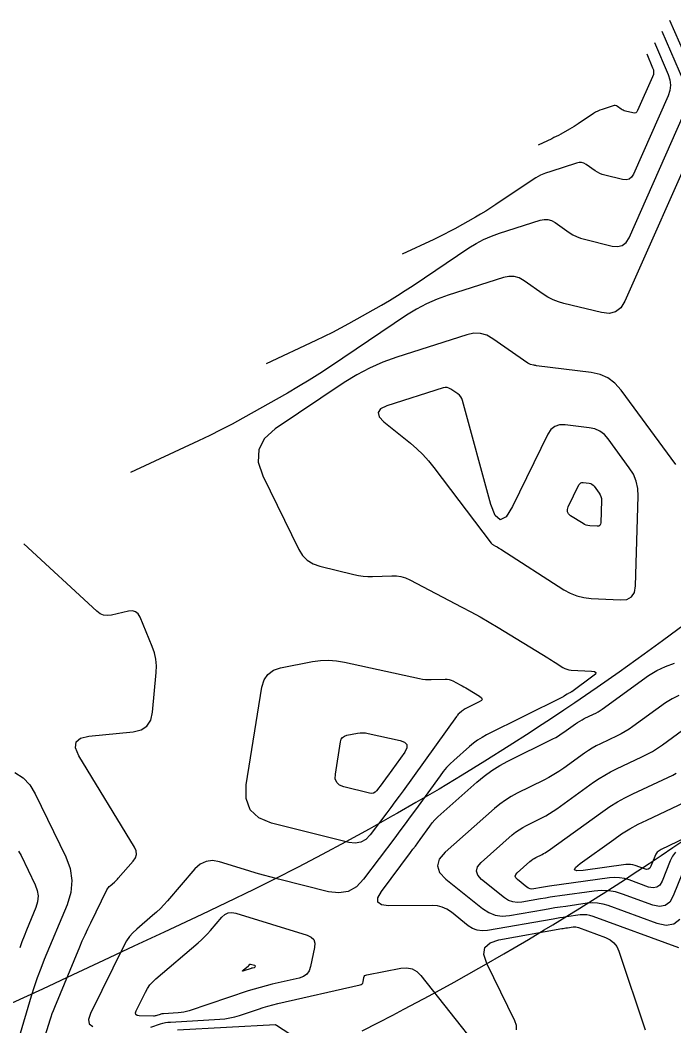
# Model space of a CAD drawing. Extents: x 1354696 to 1366163, y 660729 to 670380.
# Drawn here: x 1360928 to 1361025.2, y 664959.9 to 665109.4 of the extents above; entities that cross this region are included whole.
import ezdxf

# ---------------------------------------------------------------- set-up
doc = ezdxf.new("R2010")
doc.units = 0
doc.layers.add('R_Contours', color=7, linetype='Continuous')
doc.layers.add('R_Fin Surface Annot', color=7, linetype='Continuous')

msp = doc.modelspace()

# ---------------------------------------------------------------- linework, layer by layer
at = {"layer": 'R_Contours'}
for points in [[(1361024.56, 665109.39), (1361028.98, 665099.25)], [(1361026.67, 665100.27), (1361023.43, 665107.71)], [(1361022.29, 665106.04), (1361024.35, 665101.29), (1361024.61, 665100.5), (1361024.7, 665099.71), (1361024.61, 665098.93), (1361024.34, 665098.14), (1361019.17, 665086.5), (1361018.89, 665086.05), (1361018.53, 665085.77), (1361018.09, 665085.65), (1361017.56, 665085.71), (1361014.94, 665086.34), (1361014.55, 665086.45), (1361014.18, 665086.6), (1361013.83, 665086.78), (1361013.49, 665087), (1361012.17, 665087.93), (1361011.83, 665088.11), (1361011.48, 665088.21), (1361011.11, 665088.22), (1361010.74, 665088.15), (1361006.88, 665086.91), (1361006.13, 665086.64), (1361005.39, 665086.32), (1361004.68, 665085.95), (1361004, 665085.52), (1360998.71, 665081.96), (1360997.97, 665081.48), (1360997.23, 665081.01), (1360996.47, 665080.56), (1360995.71, 665080.12), (1360992.62, 665078.37), (1360991.86, 665077.95), (1360991.09, 665077.55), (1360990.32, 665077.16), (1360989.53, 665076.78), (1360984.81, 665074.58)], [(1361021.15, 665104.36), (1361022.04, 665102.32), (1361022.15, 665101.98), (1361022.19, 665101.64), (1361022.15, 665101.3), (1361022.04, 665100.96), (1361019.81, 665095.94), (1361019.69, 665095.75), (1361019.53, 665095.63), (1361019.34, 665095.58), (1361019.11, 665095.6), (1361017.98, 665095.88), (1361017.82, 665095.92), (1361017.66, 665095.99), (1361017.51, 665096.06), (1361017.36, 665096.16), (1361016.79, 665096.56), (1361016.65, 665096.64), (1361016.49, 665096.68), (1361016.34, 665096.69), (1361016.17, 665096.65), (1361014.51, 665096.12), (1361014.19, 665096), (1361013.87, 665095.87), (1361013.56, 665095.7), (1361013.27, 665095.52), (1361010.99, 665093.99), (1361010.67, 665093.78), (1361010.35, 665093.58), (1361010.03, 665093.38), (1361009.7, 665093.19), (1361008.37, 665092.44), (1361008.04, 665092.26), (1361007.71, 665092.09), (1361007.37, 665091.92), (1361007.04, 665091.76), (1361005, 665090.81)], [(1360964.62, 665058.36), (1360972.03, 665061.81), (1360973.26, 665062.4), (1360974.48, 665063.01), (1360975.68, 665063.65), (1360976.88, 665064.31), (1360981.72, 665067.04), (1360982.92, 665067.73), (1360984.1, 665068.44), (1360985.27, 665069.18), (1360986.42, 665069.94), (1360994.73, 665075.52), (1360995.8, 665076.19), (1360996.91, 665076.77), (1360998.06, 665077.28), (1360999.25, 665077.71), (1361005.3, 665079.64), (1361005.89, 665079.76), (1361006.47, 665079.75), (1361007.02, 665079.59), (1361007.55, 665079.29), (1361009.62, 665077.84), (1361010.15, 665077.5), (1361010.71, 665077.22), (1361011.29, 665076.99), (1361011.89, 665076.81), (1361016.01, 665075.81), (1361016.83, 665075.73), (1361017.53, 665075.9), (1361018.1, 665076.35), (1361018.53, 665077.05), (1361026.65, 665095.32)], [(1361028.95, 665092.49), (1361017.89, 665067.61), (1361017.3, 665066.65), (1361016.53, 665066.04), (1361015.58, 665065.8), (1361014.45, 665065.91), (1361008.84, 665067.28), (1361008.02, 665067.52), (1361007.23, 665067.83), (1361006.47, 665068.22), (1361005.75, 665068.68), (1361002.92, 665070.66), (1361002.2, 665071.07), (1361001.45, 665071.28), (1361000.67, 665071.3), (1360999.86, 665071.13), (1360991.62, 665068.5), (1360990, 665067.92), (1360988.44, 665067.23), (1360986.92, 665066.43), (1360985.46, 665065.52), (1360974.14, 665057.92), (1360972.57, 665056.88), (1360970.98, 665055.88), (1360969.37, 665054.91), (1360967.74, 665053.96), (1360961.13, 665050.24), (1360959.51, 665049.34), (1360957.86, 665048.48), (1360956.21, 665047.64), (1360954.53, 665046.84), (1360944.42, 665042.13)], [(1361025.48, 665043.34), (1361017.34, 665054.41), (1361016.44, 665055.43), (1361015.4, 665056.2), (1361014.22, 665056.73), (1361012.9, 665057.02), (1361004.76, 665058.02), (1361004.65, 665058.04), (1361004.54, 665058.05), (1361004.43, 665058.08), (1361004.32, 665058.1), (1361003.89, 665058.21), (1361003.78, 665058.24), (1361003.68, 665058.28), (1361003.58, 665058.33), (1361003.49, 665058.39), (1360998.3, 665062.03), (1360997.39, 665062.54), (1360996.44, 665062.81), (1360995.45, 665062.84), (1360994.43, 665062.62), (1360983.99, 665059.29), (1360981.94, 665058.56), (1360979.96, 665057.68), (1360978.04, 665056.67), (1360976.19, 665055.52), (1360965.93, 665048.63), (1360964.32, 665047.19), (1360963.48, 665045.55), (1360963.39, 665043.7), (1360964.07, 665041.65), (1360969.43, 665030.73), (1360969.99, 665029.83), (1360970.7, 665029.11), (1360971.55, 665028.57), (1360972.55, 665028.22), (1360977.61, 665026.98), (1360978.3, 665026.84), (1360979, 665026.74), (1360979.7, 665026.7), (1360980.41, 665026.7), (1360983.24, 665026.81), (1360983.94, 665026.8), (1360984.62, 665026.69), (1360985.28, 665026.5), (1360985.92, 665026.21), (1360993.67, 665022.16), (1360995.03, 665021.43), (1360996.39, 665020.68), (1360997.73, 665019.91), (1360999.07, 665019.11), (1361006.45, 665014.6), (1361006.73, 665014.43), (1361007.01, 665014.26), (1361007.29, 665014.08), (1361007.57, 665013.9), (1361008.69, 665013.19), (1361008.97, 665013.03), (1361009.27, 665012.91), (1361009.58, 665012.83), (1361009.91, 665012.79), (1361012.94, 665012.64), (1361013.41, 665012.57), (1361013.61, 665012.42), (1361013.53, 665012.18), (1361013.17, 665011.86), (1361010, 665009.57), (1361009.94, 665009.53), (1361009.88, 665009.49), (1361009.81, 665009.45), (1361009.75, 665009.42), (1361009.48, 665009.29), (1361009.41, 665009.26), (1361009.34, 665009.22), (1361009.28, 665009.19), (1361009.22, 665009.14), (1361008.88, 665008.9), (1361008.8, 665008.85), (1361008.72, 665008.8), (1361008.64, 665008.75), (1361008.56, 665008.7), (1360997.35, 665003.14), (1360996.67, 665002.77), (1360996.02, 665002.36), (1360995.4, 665001.91), (1360994.81, 665001.42), (1360992.49, 664999.37), (1360991.93, 664998.85), (1360991.39, 664998.29), (1360990.89, 664997.71), (1360990.43, 664997.09), (1360986.77, 664992.02), (1360986.01, 664990.97), (1360985.24, 664989.92), (1360984.47, 664988.88), (1360983.69, 664987.84), (1360979.07, 664981.69), (1360978, 664980.58), (1360976.77, 664979.9), (1360975.39, 664979.66), (1360973.85, 664979.84), (1360966.4, 664981.72), (1360965.3, 664982), (1360964.2, 664982.3), (1360963.11, 664982.61), (1360962.02, 664982.94), (1360957.66, 664984.28), (1360956.61, 664984.47), (1360955.65, 664984.35), (1360954.78, 664983.94), (1360953.99, 664983.23), (1360949.91, 664978.5), (1360949.39, 664977.92), (1360948.85, 664977.36), (1360948.29, 664976.82), (1360947.7, 664976.31), (1360945.33, 664974.28), (1360944.77, 664973.75), (1360944.27, 664973.18), (1360943.83, 664972.55), (1360943.46, 664971.88), (1360938.46, 664961.77), (1360938.15, 664960.86), (1360938.26, 664960.2), (1360938.8, 664959.79)], [(1360931.79, 664958.56), (1360932.46, 664960.78), (1360932.61, 664961.26), (1360932.77, 664961.74), (1360932.95, 664962.21), (1360933.14, 664962.68), (1360936.86, 664971.64), (1360937.25, 664972.54), (1360937.65, 664973.44), (1360938.06, 664974.33), (1360938.49, 664975.21), (1360940.91, 664980.11), (1360941.01, 664980.29), (1360941.13, 664980.45), (1360941.26, 664980.6), (1360941.4, 664980.74), (1360942.02, 664981.27), (1360942.17, 664981.4), (1360942.32, 664981.54), (1360942.46, 664981.69), (1360942.59, 664981.84), (1360944.82, 664984.41), (1360945.14, 664984.9), (1360945.28, 664985.4), (1360945.23, 664985.92), (1360944.99, 664986.46), (1360936.75, 665000.04), (1360936.24, 665001.21), (1360936.32, 665002.1), (1360936.98, 665002.68), (1360938.23, 665002.98), (1360944.82, 665003.61), (1360945.99, 665003.89), (1360946.86, 665004.46), (1360947.43, 665005.33), (1360947.7, 665006.51), (1360948.23, 665012.43), (1360948.26, 665013.42), (1360948.18, 665014.39), (1360947.97, 665015.35), (1360947.65, 665016.28), (1360945.85, 665020.64), (1360945.56, 665021.14), (1360945.17, 665021.46), (1360944.69, 665021.59), (1360944.11, 665021.54), (1360941.6, 665020.95), (1360940.99, 665020.88), (1360940.42, 665020.95), (1360939.89, 665021.17), (1360939.4, 665021.53), (1360928.55, 665031.57)], [(1361025.93, 664971.51), (1361013.2, 664976.18), (1361012.72, 664976.32), (1361012.23, 664976.4), (1361011.74, 664976.43), (1361011.24, 664976.39), (1361009.23, 664976.1), (1361008.73, 664976.03), (1361008.23, 664975.95), (1361007.73, 664975.87), (1361007.23, 664975.79), (1360997.47, 664974.07), (1360996.7, 664974.01), (1360995.97, 664974.11), (1360995.28, 664974.37), (1360994.63, 664974.79), (1360992.11, 664976.81), (1360991.46, 664977.25), (1360990.77, 664977.56), (1360990.03, 664977.75), (1360989.24, 664977.81), (1360982.79, 664977.77), (1360981.71, 664977.9), (1360981.18, 664978.3), (1360981.18, 664978.96), (1360981.72, 664979.9), (1360986.04, 664985.66), (1360986.41, 664986.15), (1360986.77, 664986.64), (1360987.13, 664987.13), (1360987.49, 664987.62), (1360988.91, 664989.59), (1360989.28, 664990.07), (1360989.67, 664990.53), (1360990.09, 664990.97), (1360990.53, 664991.39), (1360995.92, 664996.15), (1360997, 664997.04), (1360998.12, 664997.86), (1360999.3, 664998.59), (1361000.53, 664999.26), (1361007.2, 665002.57), (1361007.63, 665002.79), (1361008.04, 665003.03), (1361008.45, 665003.29), (1361008.84, 665003.56), (1361010.57, 665004.8), (1361010.88, 665005.01), (1361011.21, 665005.21), (1361011.54, 665005.4), (1361011.87, 665005.57), (1361013.25, 665006.21), (1361013.59, 665006.38), (1361013.92, 665006.57), (1361014.24, 665006.77), (1361014.55, 665006.98), (1361021.44, 665011.96), (1361022.66, 665012.73), (1361023.93, 665013.34), (1361025.28, 665013.79)], [(1361025.95, 665009), (1361024.93, 665008.52), (1361023.96, 665007.9), (1361019.1, 665004.39), (1361018.54, 665004), (1361017.96, 665003.64), (1361017.36, 665003.31), (1361016.75, 665003.01), (1361014.27, 665001.84), (1361013.66, 665001.53), (1361013.07, 665001.2), (1361012.49, 665000.84), (1361011.92, 665000.45), (1361008.81, 664998.22), (1361008.09, 664997.73), (1361007.36, 664997.27), (1361006.61, 664996.84), (1361005.84, 664996.43), (1361001.91, 664994.48), (1361001.01, 664994), (1361000.15, 664993.46), (1360999.33, 664992.86), (1360998.55, 664992.22), (1360991.18, 664985.7), (1360990.31, 664984.68), (1360990.04, 664983.68), (1360990.36, 664982.69), (1360991.27, 664981.72), (1360996.74, 664977.34), (1360997.66, 664976.74), (1360998.64, 664976.37), (1360999.67, 664976.22), (1361000.77, 664976.31), (1361005.94, 664977.22), (1361006.73, 664977.35), (1361007.52, 664977.48), (1361008.31, 664977.61), (1361009.11, 664977.72), (1361012.29, 664978.17), (1361013.08, 664978.23), (1361013.86, 664978.2), (1361014.62, 664978.06), (1361015.38, 664977.84), (1361022.68, 664975.16), (1361024.03, 664974.87), (1361025.17, 664975.08), (1361026.08, 664975.78)], [(1361027.11, 664984.23), (1361025.1, 664979.21), (1361024.59, 664978.31), (1361023.91, 664977.79), (1361023.07, 664977.63), (1361022.06, 664977.85), (1361017.57, 664979.5), (1361016.53, 664979.81), (1361015.48, 664979.99), (1361014.41, 664980.03), (1361013.33, 664979.95), (1361008.23, 664979.23), (1361007.52, 664979.13), (1361006.81, 664979.02), (1361006.1, 664978.9), (1361005.39, 664978.78), (1361002.57, 664978.28), (1361001.88, 664978.23), (1361001.23, 664978.32), (1361000.61, 664978.55), (1361000.03, 664978.93), (1360996.6, 664981.68), (1360996.03, 664982.29), (1360995.83, 664982.92), (1360996, 664983.55), (1360996.54, 664984.19), (1361001.17, 664988.28), (1361001.66, 664988.69), (1361002.18, 664989.06), (1361002.72, 664989.4), (1361003.28, 664989.7), (1361005.58, 664990.84), (1361006.15, 664991.14), (1361006.7, 664991.46), (1361007.25, 664991.8), (1361007.77, 664992.16), (1361013.27, 664996.11), (1361014.09, 664996.67), (1361014.93, 664997.19), (1361015.79, 664997.67), (1361016.67, 664998.11), (1361020.42, 664999.87), (1361021.22, 665000.28), (1361022, 665000.71), (1361022.77, 665001.19), (1361023.51, 665001.69), (1361026.48, 665003.85)], [(1360927.23, 664997.58), (1360928.45, 664996.78), (1360929.46, 664995.72), (1360930.26, 664994.41), (1360934.79, 664985.04), (1360935.44, 664983.28), (1360935.69, 664981.5), (1360935.54, 664979.71), (1360934.99, 664977.91), (1360931.6, 664969.75), (1360931.06, 664968.41), (1360930.56, 664967.06), (1360930.09, 664965.69), (1360929.66, 664964.32), (1360927.75, 664957.94)], [(1361025.45, 664985.73), (1361024.99, 664985.14), (1361024.64, 664984.45), (1361023.43, 664981.43), (1361023.1, 664980.84), (1361022.65, 664980.5), (1361022.1, 664980.4), (1361021.44, 664980.54), (1361018.57, 664981.59), (1361017.85, 664981.81), (1361017.12, 664981.93), (1361016.38, 664981.96), (1361015.63, 664981.9), (1361006.68, 664980.65), (1361006.39, 664980.61), (1361006.1, 664980.56), (1361005.81, 664980.51), (1361005.52, 664980.46), (1361004.36, 664980.26), (1361004.08, 664980.24), (1361003.82, 664980.28), (1361003.57, 664980.37), (1361003.33, 664980.52), (1361001.93, 664981.65), (1361001.69, 664981.9), (1361001.61, 664982.15), (1361001.68, 664982.41), (1361001.9, 664982.67), (1361003.79, 664984.34), (1361004, 664984.51), (1361004.21, 664984.66), (1361004.43, 664984.8), (1361004.66, 664984.92), (1361005.6, 664985.39), (1361005.83, 664985.51), (1361006.05, 664985.64), (1361006.28, 664985.78), (1361006.49, 664985.93), (1361014.62, 664991.77), (1361015.69, 664992.5), (1361016.79, 664993.18), (1361017.91, 664993.8), (1361019.07, 664994.38), (1361025.04, 664997.19), (1361025.56, 664997.45)], [(1361032.82, 664990.66), (1361023.31, 664986.12), (1361022.99, 664985.93), (1361022.72, 664985.7), (1361022.51, 664985.42), (1361022.34, 664985.09), (1361021.76, 664983.65), (1361021.6, 664983.37), (1361021.39, 664983.21), (1361021.13, 664983.16), (1361020.81, 664983.23), (1361019.45, 664983.73), (1361019.11, 664983.83), (1361018.76, 664983.89), (1361018.41, 664983.9), (1361018.05, 664983.88), (1361011.69, 664982.98), (1361010.78, 664982.93), (1361010.4, 664983.08), (1361010.56, 664983.45), (1361011.26, 664984.04), (1361016.26, 664987.63), (1361017.43, 664988.43), (1361018.64, 664989.18), (1361019.88, 664989.87), (1361021.15, 664990.5), (1361029.65, 664994.51)], [(1360927.75, 664985.87), (1360928.14, 664985.24), (1360930.25, 664980.87), (1360930.56, 664980.04), (1360930.67, 664979.21), (1360930.6, 664978.36), (1360930.34, 664977.52), (1360928.93, 664974.12), (1360928.59, 664973.26), (1360928.27, 664972.4), (1360927.97, 664971.53)], [(1361001.78, 664959.32), (1361001.8, 664959.96), (1361001.57, 664960.65), (1360997.39, 664969.17), (1360996.96, 664970.5), (1360997.11, 664971.54), (1360997.86, 664972.27), (1360999.19, 664972.71), (1361008.52, 664974.36), (1361008.73, 664974.39), (1361008.94, 664974.43), (1361009.15, 664974.46), (1361009.36, 664974.49), (1361010.2, 664974.61), (1361010.4, 664974.62), (1361010.61, 664974.61), (1361010.81, 664974.58), (1361011.01, 664974.52), (1361015.05, 664973.04), (1361015.73, 664972.71), (1361016.28, 664972.26), (1361016.72, 664971.69), (1361017.03, 664971), (1361020.91, 664959.33)], [(1360947.42, 664959.72), (1360948.87, 664960.2), (1360949.23, 664960.31), (1360949.6, 664960.39), (1360949.97, 664960.45), (1360950.35, 664960.48), (1360957.71, 664960.9), (1360958.45, 664960.96), (1360959.18, 664961.08), (1360959.9, 664961.24), (1360960.61, 664961.45), (1360963.43, 664962.4), (1360964.14, 664962.63), (1360964.85, 664962.84), (1360965.57, 664963.03), (1360966.3, 664963.21), (1360978.57, 664966.01), (1360978.72, 664966.06), (1360978.84, 664966.15), (1360978.93, 664966.27), (1360978.98, 664966.43), (1360979.12, 664967.11), (1360979.17, 664967.26), (1360979.26, 664967.38), (1360979.38, 664967.46), (1360979.53, 664967.51), (1360984.62, 664968.47), (1360985.49, 664968.53), (1360986.27, 664968.37), (1360986.96, 664967.98), (1360987.58, 664967.37), (1360996.2, 664956.49)], [(1360979.26, 664951.46), (1360966.13, 664959.95), (1360966.12, 664959.96), (1360966.11, 664959.96), (1360966.1, 664959.97), (1360966.09, 664959.97), (1360966.06, 664960), (1360966.05, 664960), (1360966.05, 664960.01), (1360966.04, 664960.02), (1360966.04, 664960.03), (1360966.02, 664960.06), (1360966.02, 664960.07), (1360966.01, 664960.08), (1360966, 664960.08), (1360965.99, 664960.08), (1360951.38, 664959.26)]]:
    msp.add_lwpolyline(points, dxfattribs=at)
for points in [[(1361019.84, 665039.76), (1361019.6, 665040.85), (1361019.18, 665041.89), (1361018.57, 665042.87), (1361015.44, 665047.14), (1361014.86, 665047.78), (1361014.19, 665048.28), (1361013.43, 665048.62), (1361012.59, 665048.8), (1361009.02, 665049.24), (1361008.19, 665049.24), (1361007.48, 665049), (1361006.9, 665048.54), (1361006.44, 665047.85), (1361001.2, 665037.11), (1361000.24, 665035.58), (1360999.39, 665035.13), (1360998.63, 665035.74), (1360997.98, 665037.41), (1360993.75, 665052.85), (1360993.65, 665053.14), (1360993.5, 665053.4), (1360993.31, 665053.63), (1360993.07, 665053.83), (1360992.03, 665054.56), (1360991.76, 665054.71), (1360991.49, 665054.78), (1360991.2, 665054.79), (1360990.91, 665054.73), (1360982.53, 665052.05), (1360981.6, 665051.62), (1360981.21, 665051.08), (1360981.38, 665050.44), (1360982.09, 665049.69), (1360986.02, 665046.52), (1360986.98, 665045.69), (1360987.88, 665044.82), (1360988.73, 665043.89), (1360989.52, 665042.91), (1360998.05, 665031.63), (1360998.11, 665031.56), (1360998.18, 665031.5), (1360998.26, 665031.44), (1360998.34, 665031.39), (1360998.7, 665031.2), (1360998.77, 665031.17), (1360998.83, 665031.13), (1360998.9, 665031.09), (1360998.96, 665031.06), (1360999.22, 665030.9), (1360999.28, 665030.86), (1360999.35, 665030.82), (1360999.41, 665030.78), (1360999.47, 665030.74), (1361008.85, 665024.72), (1361009.8, 665024.2), (1361010.78, 665023.81), (1361011.81, 665023.55), (1361012.88, 665023.43), (1361017.25, 665023.21), (1361018.21, 665023.3), (1361018.9, 665023.68), (1361019.33, 665024.34), (1361019.5, 665025.29), (1361019.9, 665038.61)], [(1361014.26, 665038.83), (1361014.36, 665038.57), (1361014.42, 665038.29), (1361014.44, 665038.01), (1361014.34, 665034.69), (1361014.3, 665034.45), (1361014.19, 665034.29), (1361014.02, 665034.19), (1361013.78, 665034.17), (1361012.69, 665034.23), (1361012.42, 665034.26), (1361012.17, 665034.32), (1361011.92, 665034.42), (1361011.69, 665034.55), (1361009.85, 665035.72), (1361009.54, 665035.99), (1361009.38, 665036.3), (1361009.36, 665036.64), (1361009.48, 665037.03), (1361011.08, 665040.31), (1361011.2, 665040.48), (1361011.34, 665040.6), (1361011.52, 665040.66), (1361011.73, 665040.66), (1361012.62, 665040.55), (1361012.83, 665040.5), (1361013.02, 665040.42), (1361013.18, 665040.29), (1361013.33, 665040.13), (1361014.11, 665039.07)], [(1360993.72, 665010.46), (1360993.99, 665010.31), (1360994.26, 665010.16), (1360994.53, 665010), (1360996.31, 665008.91), (1360996.59, 665008.68), (1360996.68, 665008.47), (1360996.57, 665008.26), (1360996.27, 665008.06), (1360994.17, 665007.02), (1360994.04, 665006.95), (1360993.92, 665006.87), (1360993.81, 665006.79), (1360993.69, 665006.69), (1360993.26, 665006.31), (1360993.15, 665006.21), (1360993.05, 665006.1), (1360992.96, 665006), (1360992.87, 665005.88), (1360984.93, 664994.85), (1360984.33, 664994.03), (1360983.73, 664993.2), (1360983.12, 664992.38), (1360982.51, 664991.57), (1360980.06, 664988.31), (1360979.4, 664987.62), (1360978.64, 664987.21), (1360977.79, 664987.06), (1360976.85, 664987.17), (1360965.38, 664990.05), (1360963.47, 664990.83), (1360962.2, 664992.04), (1360961.59, 664993.68), (1360961.63, 664995.74), (1360963.95, 665010.24), (1360964.26, 665011.32), (1360964.83, 665012.15), (1360965.65, 665012.75), (1360966.71, 665013.1), (1360971.48, 665014.04), (1360972.68, 665014.21), (1360973.87, 665014.26), (1360975.06, 665014.18), (1360976.24, 665013.98), (1360987.38, 665011.53), (1360987.81, 665011.44), (1360988.25, 665011.39), (1360988.69, 665011.37), (1360989.13, 665011.37), (1360991.17, 665011.45), (1360991.47, 665011.44), (1360991.77, 665011.4), (1360992.06, 665011.31), (1360992.34, 665011.19), (1360993.44, 665010.61)], [(1360978.54, 665003.46), (1360978.94, 665003.47), (1360979.33, 665003.45), (1360979.73, 665003.38), (1360984.51, 665002.32), (1360985.17, 665002.08), (1360985.5, 665001.71), (1360985.5, 665001.21), (1360985.18, 665000.59), (1360982.61, 664997.03), (1360982.41, 664996.76), (1360982.21, 664996.48), (1360982.01, 664996.21), (1360981.81, 664995.94), (1360980.99, 664994.86), (1360980.77, 664994.63), (1360980.52, 664994.49), (1360980.24, 664994.44), (1360979.93, 664994.48), (1360976.12, 664995.44), (1360975.49, 664995.7), (1360975.07, 664996.1), (1360974.86, 664996.64), (1360974.88, 664997.33), (1360975.65, 665002.14), (1360975.75, 665002.5), (1360975.94, 665002.77), (1360976.21, 665002.97), (1360976.56, 665003.09), (1360978.15, 665003.4)], [(1360970.97, 664968.1), (1360970.61, 664967.6), (1360970.12, 664967.23), (1360969.49, 664967.01), (1360965.47, 664966.09), (1360964.56, 664965.87), (1360963.67, 664965.63), (1360962.78, 664965.37), (1360961.9, 664965.09), (1360953.11, 664962.14), (1360952.72, 664962.02), (1360952.32, 664961.93), (1360951.92, 664961.87), (1360951.52, 664961.83), (1360949.32, 664961.71), (1360949.19, 664961.7), (1360949.06, 664961.68), (1360948.94, 664961.65), (1360948.81, 664961.61), (1360948.32, 664961.45), (1360948.2, 664961.41), (1360948.07, 664961.39), (1360947.94, 664961.37), (1360947.81, 664961.37), (1360945.7, 664961.42), (1360945.38, 664961.47), (1360945.2, 664961.61), (1360945.16, 664961.84), (1360945.26, 664962.15), (1360946.63, 664964.91), (1360946.94, 664965.47), (1360947.31, 664965.99), (1360947.72, 664966.47), (1360948.19, 664966.91), (1360954.46, 664972.26), (1360954.95, 664972.69), (1360955.41, 664973.14), (1360955.86, 664973.61), (1360956.3, 664974.09), (1360957.99, 664976.05), (1360958.44, 664976.46), (1360958.94, 664976.69), (1360959.48, 664976.76), (1360960.08, 664976.65), (1360970.69, 664973.39), (1360971.28, 664973.11), (1360971.65, 664972.72), (1360971.82, 664972.2), (1360971.78, 664971.55), (1360971.19, 664968.74)], [(1360962.88, 664968.61), (1360962.86, 664968.58), (1360962.83, 664968.56), (1360962.8, 664968.55), (1360962.57, 664968.5), (1360962.52, 664968.49), (1360962.47, 664968.47), (1360962.42, 664968.46), (1360962.37, 664968.44), (1360961.25, 664968.07), (1360961.11, 664968.03), (1360961.06, 664968.04), (1360961.08, 664968.09), (1360961.18, 664968.19), (1360961.95, 664968.85), (1360961.98, 664968.87), (1360962.01, 664968.9), (1360962.03, 664968.92), (1360962.06, 664968.95), (1360962.15, 664969.06), (1360962.18, 664969.08), (1360962.2, 664969.1), (1360962.23, 664969.1), (1360962.27, 664969.09), (1360962.87, 664968.91), (1360962.9, 664968.89), (1360962.92, 664968.87), (1360962.93, 664968.84), (1360962.93, 664968.81), (1360962.89, 664968.65)]]:
    msp.add_lwpolyline(points, close=True, dxfattribs=at)
at = {"layer": 'R_Fin Surface Annot'}
for points in [[(1361026.71, 665019.52), (1361024.66, 665017.99), (1361023.51, 665017.14), (1361020.76, 665015.13), (1361017.04, 665012.47), (1361013.77, 665010.19), (1361012.84, 665009.54), (1361010.48, 665007.93), (1361008.83, 665006.82), (1361007.17, 665005.71), (1361004.79, 665004.15), (1361003.83, 665003.53), (1361000.72, 665001.53), (1360997.1, 664999.25), (1360993.7, 664997.16), (1360990.28, 664995.11), (1360986.84, 664993.09), (1360984.12, 664991.53), (1360983.38, 664991.11), (1360979.9, 664989.15), (1360976.41, 664987.24), (1360972.89, 664985.36), (1360969.36, 664983.51), (1360965.8, 664981.7), (1360962.74, 664980.17), (1360958.65, 664978.18), (1360955.04, 664976.47), (1360949.44, 664973.85), (1360944.91, 664971.73), (1360940.38, 664969.62), (1360935.85, 664967.5), (1360931.32, 664965.38), (1360926.79, 664963.27)], [(1360978.85, 664959.16), (1360981.29, 664960.41), (1360983.43, 664961.52), (1360985.05, 664962.37), (1360987.99, 664963.94), (1360988.79, 664964.38), (1360992.51, 664966.42), (1360996.22, 664968.49), (1360997, 664968.94), (1360999.9, 664970.61), (1361001.47, 664971.52), (1361003.56, 664972.76), (1361005.9, 664974.16), (1361007.2, 664974.94), (1361010.3, 664976.84), (1361010.81, 664977.16), (1361014.41, 664979.42), (1361014.67, 664979.59), (1361017.98, 664981.71), (1361019, 664982.38), (1361021.53, 664984.04), (1361023.3, 664985.22), (1361025.06, 664986.4), (1361027.57, 664988.12)]]:
    msp.add_lwpolyline(points, dxfattribs=at)

doc.saveas('drawing.dxf')
